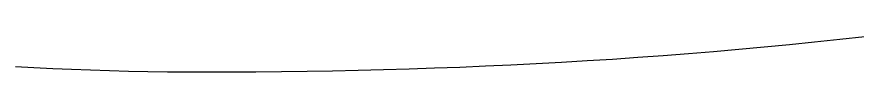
# Model space of a CAD drawing. Extents: x -7.3 to 34, y 0 to 22.
# Drawn here: x 2.72105 to 2.74377, y 0.71409 to 0.71505 of the extents above; entities that cross this region are included whole.
import ezdxf

# ---------------------------------------------------------------- set-up
doc = ezdxf.new("R2010")
doc.units = 0
doc.layers.add('SH_Text', color=7, linetype='Continuous')

msp = doc.modelspace()

# ---------------------------------------------------------------- linework, layer by layer
at = {"layer": 'SH_Text'}
for p, q in [((2.744008, 0.715047), (2.743328, 0.71497)), ((2.741965, 0.714828), (2.741282, 0.714762)), ((2.742646, 0.714898), (2.741965, 0.714828)), ((2.743328, 0.71497), (2.742646, 0.714898)), ((2.739231, 0.714583), (2.738546, 0.71453)), ((2.739915, 0.71464), (2.739231, 0.714583)), ((2.740599, 0.714699), (2.739915, 0.71464)), ((2.741282, 0.714762), (2.740599, 0.714699)), ((2.735801, 0.71435), (2.735113, 0.714312)), ((2.736488, 0.71439), (2.735801, 0.71435)), ((2.737174, 0.714434), (2.736488, 0.71439)), ((2.73786, 0.714481), (2.737174, 0.714434)), ((2.738546, 0.71453), (2.73786, 0.714481)), ((2.721519, 0.714204), (2.721016, 0.714232)), ((2.722025, 0.714178), (2.721519, 0.714204)), ((2.722534, 0.714156), (2.722025, 0.714178)), ((2.723046, 0.714137), (2.722534, 0.714156)), ((2.723562, 0.714121), (2.723046, 0.714137)), ((2.724081, 0.714107), (2.723562, 0.714121)), ((2.729601, 0.714118), (2.72891, 0.714106)), ((2.730291, 0.714132), (2.729601, 0.714118)), ((2.730981, 0.714149), (2.730291, 0.714132)), ((2.73167, 0.714169), (2.730981, 0.714149)), ((2.73236, 0.714192), (2.73167, 0.714169)), ((2.733049, 0.714218), (2.73236, 0.714192)), ((2.733737, 0.714246), (2.733049, 0.714218)), ((2.734426, 0.714278), (2.733737, 0.714246)), ((2.735113, 0.714312), (2.734426, 0.714278)), ((2.724603, 0.714097), (2.724081, 0.714107)), ((2.725129, 0.71409), (2.724603, 0.714097)), ((2.725658, 0.714086), (2.725129, 0.71409)), ((2.725924, 0.714085), (2.725658, 0.714086)), ((2.726057, 0.714085), (2.725924, 0.714085)), ((2.726065, 0.714085), (2.726057, 0.714085)), ((2.72607, 0.714085), (2.726065, 0.714085)), ((2.726081, 0.714085), (2.72607, 0.714085)), ((2.726103, 0.714085), (2.726081, 0.714085)), ((2.726146, 0.714085), (2.726103, 0.714085)), ((2.726837, 0.714086), (2.726146, 0.714085)), ((2.727528, 0.71409), (2.726837, 0.714086)), ((2.728219, 0.714097), (2.727528, 0.71409)), ((2.72891, 0.714106), (2.728219, 0.714097))]:
    msp.add_line(p, q, dxfattribs=at)
msp.add_lwpolyline([(2.744008, 0.715047), (2.743328, 0.71497), (2.742646, 0.714898), (2.741965, 0.714828), (2.741282, 0.714762), (2.740599, 0.714699), (2.739915, 0.71464), (2.739231, 0.714583), (2.738546, 0.71453), (2.73786, 0.714481), (2.737174, 0.714434), (2.736488, 0.71439), (2.735801, 0.71435), (2.735113, 0.714312), (2.734426, 0.714278), (2.733737, 0.714246), (2.733049, 0.714218), (2.73236, 0.714192), (2.73167, 0.714169), (2.730981, 0.714149), (2.730291, 0.714132), (2.729601, 0.714118), (2.72891, 0.714106), (2.728219, 0.714097), (2.727528, 0.71409), (2.726837, 0.714086), (2.726146, 0.714085), (2.726103, 0.714085), (2.726081, 0.714085), (2.72607, 0.714085), (2.726065, 0.714085), (2.726057, 0.714085), (2.725924, 0.714085), (2.725658, 0.714086), (2.725129, 0.71409), (2.724603, 0.714097), (2.724081, 0.714107), (2.723562, 0.714121), (2.723046, 0.714137), (2.722534, 0.714156), (2.722025, 0.714178), (2.721519, 0.714204), (2.721016, 0.714232)], dxfattribs=at)

doc.saveas('drawing.dxf')
